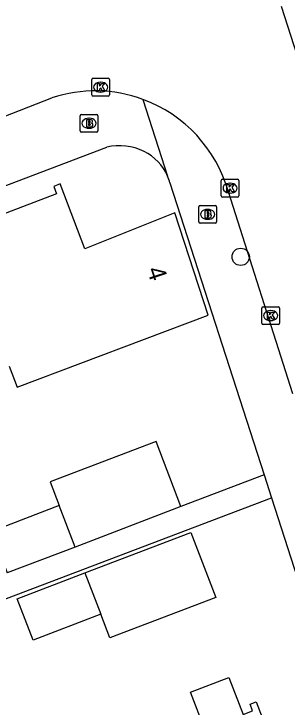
# Model space of a CAD drawing. Extents: x 159265 to 160143, y 383413 to 384319.
# Drawn here: x 159412.47 to 159427.89, y 383870.92 to 383910.01 of the extents above; entities that cross this region are included whole.
import ezdxf

# ---------------------------------------------------------------- set-up
doc = ezdxf.new("R2010")
doc.units = 0
for name, color, linetype in [('IMGEO_Boom', 7, 'Continuous'), ('IMGEO_Brandkraan', 7, 'Continuous'), ('IMGEO_Kolk', 7, 'Continuous'), ('IMGEO_Pand', 7, 'Continuous'), ('IMGEO_Pand_nummerreeks', 7, 'Continuous'), ('IMGEO_Rijbaan_lokaal_open', 7, 'Continuous'), ('IMGEO_Voetpad_open', 7, 'Continuous')]:
    doc.layers.add(name, color=color, linetype=linetype)

msp = doc.modelspace()

# ---------------------------------------------------------------- linework, layer by layer
at = {"layer": 'IMGEO_Boom'}
msp.add_circle((159425.27, 383896.311), 0.489, dxfattribs=at)
at = {"layer": 'IMGEO_Brandkraan'}
for p, q in [((159416.211, 383903.419), (159416.211, 383904.271)), ((159416.286, 383904.345), (159417.138, 383904.345)), ((159416.699, 383904.125), (159416.724, 383904.125)), ((159417.212, 383904.271), (159417.212, 383903.419)), ((159417.138, 383903.345), (159416.286, 383903.345)), ((159416.722, 383903.565), (159416.697, 383903.565)), ((159422.903, 383898.28), (159422.903, 383899.132)), ((159422.978, 383899.206), (159423.83, 383899.206)), ((159423.904, 383899.132), (159423.904, 383898.28)), ((159423.391, 383898.986), (159423.416, 383898.986)), ((159423.414, 383898.426), (159423.389, 383898.426)), ((159423.83, 383898.206), (159422.978, 383898.206))]:
    msp.add_line(p, q, dxfattribs=at)
for points in [[(159416.211, 383903.419), (159416.211, 383904.271)], [(159416.286, 383904.345), (159417.138, 383904.345)], [(159417.212, 383904.271), (159417.212, 383903.419)], [(159416.559, 383904.045), (159416.559, 383903.645), (159416.772, 383903.645)], [(159416.79, 383904.045), (159416.559, 383904.045)], [(159416.738, 383903.964), (159416.684, 383903.964), (159416.684, 383903.888)], [(159416.684, 383903.888), (159416.737, 383903.888)], [(159416.746, 383903.812), (159416.684, 383903.812), (159416.684, 383903.731)], [(159416.684, 383903.731), (159416.746, 383903.731)], [(159417.138, 383903.345), (159416.286, 383903.345)], [(159422.903, 383898.28), (159422.903, 383899.132)], [(159422.978, 383899.206), (159423.83, 383899.206)], [(159423.904, 383899.132), (159423.904, 383898.28)], [(159423.251, 383898.906), (159423.251, 383898.506), (159423.464, 383898.506)], [(159423.482, 383898.906), (159423.251, 383898.906)], [(159423.43, 383898.825), (159423.376, 383898.825), (159423.376, 383898.749)], [(159423.376, 383898.749), (159423.429, 383898.749)], [(159423.438, 383898.673), (159423.376, 383898.673), (159423.376, 383898.592)], [(159423.376, 383898.592), (159423.438, 383898.592)], [(159423.83, 383898.206), (159422.978, 383898.206)]]:
    msp.add_lwpolyline(points, dxfattribs=at)
for centre, radius, start, end in [((159416.288, 383904.269), 0.0765, 91.552, 178.448), ((159416.288, 383904.269), 0.0765, 91.552, 178.448), ((159417.136, 383904.269), 0.0765, 1.552, 88.448), ((159417.136, 383904.269), 0.0765, 1.552, 88.448), ((159416.739, 383903.926), 0.0379, 267.8285, 90.9355), ((159416.747, 383903.771), 0.0404, 269.8759, 90.5077), ((159416.794, 383903.9), 0.145, 59.4692, 91.5367), ((159416.819, 383903.947), 0.0922, 285.5137, 58.1501), ((159416.824, 383903.755), 0.105, 301.3115, 78.989), ((159416.288, 383903.421), 0.0765, 181.552, 268.448), ((159416.288, 383903.421), 0.0765, 181.552, 268.448), ((159416.778, 383903.896), 0.251, 268.6676, 293.5347), ((159417.136, 383903.421), 0.0765, 271.552, 358.448), ((159417.136, 383903.421), 0.0765, 271.552, 358.448), ((159422.98, 383899.13), 0.0765, 91.552, 178.448), ((159422.98, 383899.13), 0.0765, 91.552, 178.448), ((159423.828, 383899.13), 0.0765, 1.552, 88.448), ((159423.828, 383899.13), 0.0765, 1.552, 88.448), ((159423.431, 383898.787), 0.0379, 267.8285, 90.9355), ((159423.439, 383898.632), 0.0404, 269.8759, 90.5077), ((159423.486, 383898.761), 0.145, 59.4692, 91.5367), ((159423.511, 383898.808), 0.0922, 285.5137, 58.1501), ((159423.516, 383898.616), 0.105, 301.3115, 78.989), ((159422.98, 383898.282), 0.0765, 181.552, 268.448), ((159422.98, 383898.282), 0.0765, 181.552, 268.448), ((159423.47, 383898.757), 0.251, 268.6676, 293.5347), ((159423.828, 383898.282), 0.0765, 271.552, 358.448), ((159423.828, 383898.282), 0.0765, 271.552, 358.448)]:
    msp.add_arc(centre, radius, start, end, dxfattribs=at)
for centre, major_axis, ratio, start_param, end_param in [((159416.698, 383903.845), (-0.387, 0.002), 0.722429, 4.712389, 7.853982), ((159416.723, 383903.845), (-0.39, 0.002), 0.717154, 1.570796, 4.712389), ((159423.39, 383898.706), (-0.387, 0.002), 0.722429, 4.712389, 7.853982), ((159423.415, 383898.706), (-0.39, 0.002), 0.717154, 1.570796, 4.712389)]:
    msp.add_ellipse(centre, major_axis=major_axis, ratio=ratio, start_param=start_param, end_param=end_param, dxfattribs=at)
at = {"layer": 'IMGEO_Kolk'}
for p, q in [((159416.866, 383905.453), (159416.866, 383906.305)), ((159416.941, 383906.379), (159417.793, 383906.379)), ((159417.354, 383906.159), (159417.379, 383906.159)), ((159417.867, 383906.305), (159417.867, 383905.453)), ((159417.793, 383905.379), (159416.941, 383905.379)), ((159417.377, 383905.599), (159417.352, 383905.599)), ((159424.173, 383899.758), (159424.173, 383900.61)), ((159424.248, 383900.684), (159425.1, 383900.684)), ((159425.174, 383900.61), (159425.174, 383899.758)), ((159424.661, 383900.464), (159424.686, 383900.464)), ((159424.684, 383899.904), (159424.659, 383899.904)), ((159425.1, 383899.684), (159424.248, 383899.684)), ((159426.462, 383892.571), (159426.462, 383893.423)), ((159426.537, 383893.497), (159427.389, 383893.497)), ((159426.95, 383893.277), (159426.975, 383893.277)), ((159427.463, 383893.423), (159427.463, 383892.571)), ((159427.389, 383892.497), (159426.537, 383892.497)), ((159426.973, 383892.717), (159426.948, 383892.717))]:
    msp.add_line(p, q, dxfattribs=at)
for points in [[(159416.866, 383905.453), (159416.866, 383906.305)], [(159416.941, 383906.379), (159417.793, 383906.379)], [(159417.187, 383906.079), (159417.31, 383906.079), (159417.31, 383905.928), (159417.44, 383906.079), (159417.604, 383906.079), (159417.458, 383905.928), (159417.611, 383905.679), (159417.459, 383905.679), (159417.374, 383905.843), (159417.31, 383905.776), (159417.31, 383905.679), (159417.187, 383905.679), (159417.187, 383906.079)], [(159417.867, 383906.305), (159417.867, 383905.453)], [(159417.793, 383905.379), (159416.941, 383905.379)], [(159424.173, 383899.758), (159424.173, 383900.61)], [(159424.248, 383900.684), (159425.1, 383900.684)], [(159425.174, 383900.61), (159425.174, 383899.758)], [(159424.494, 383900.384), (159424.617, 383900.384), (159424.617, 383900.233), (159424.747, 383900.384), (159424.911, 383900.384), (159424.765, 383900.233), (159424.918, 383899.984), (159424.766, 383899.984), (159424.681, 383900.148), (159424.617, 383900.081), (159424.617, 383899.984), (159424.494, 383899.984), (159424.494, 383900.384)], [(159425.1, 383899.684), (159424.248, 383899.684)], [(159426.462, 383892.571), (159426.462, 383893.423)], [(159426.537, 383893.497), (159427.389, 383893.497)], [(159426.783, 383893.197), (159426.906, 383893.197), (159426.906, 383893.046), (159427.036, 383893.197), (159427.2, 383893.197), (159427.054, 383893.046), (159427.207, 383892.797), (159427.055, 383892.797), (159426.97, 383892.961), (159426.906, 383892.894), (159426.906, 383892.797), (159426.783, 383892.797), (159426.783, 383893.197)], [(159427.463, 383893.423), (159427.463, 383892.571)], [(159427.389, 383892.497), (159426.537, 383892.497)]]:
    msp.add_lwpolyline(points, dxfattribs=at)
for centre, start, end in [((159416.943, 383906.303), 91.552, 178.448), ((159416.943, 383906.303), 91.552, 178.448), ((159417.791, 383906.303), 1.552, 88.448), ((159417.791, 383906.303), 1.552, 88.448), ((159416.943, 383905.455), 181.552, 268.448), ((159416.943, 383905.455), 181.552, 268.448), ((159417.791, 383905.455), 271.552, 358.448), ((159417.791, 383905.455), 271.552, 358.448), ((159424.25, 383900.608), 91.552, 178.448), ((159424.25, 383900.608), 91.552, 178.448), ((159425.098, 383900.608), 1.552, 88.448), ((159425.098, 383900.608), 1.552, 88.448), ((159424.25, 383899.76), 181.552, 268.448), ((159424.25, 383899.76), 181.552, 268.448), ((159425.098, 383899.76), 271.552, 358.448), ((159425.098, 383899.76), 271.552, 358.448), ((159426.539, 383893.421), 91.552, 178.448), ((159426.539, 383893.421), 91.552, 178.448), ((159427.387, 383893.421), 1.552, 88.448), ((159427.387, 383893.421), 1.552, 88.448), ((159426.539, 383892.573), 181.552, 268.448), ((159426.539, 383892.573), 181.552, 268.448), ((159427.387, 383892.573), 271.552, 358.448), ((159427.387, 383892.573), 271.552, 358.448)]:
    msp.add_arc(centre, 0.0765, start, end, dxfattribs=at)
for centre, major_axis, ratio, start_param, end_param in [((159417.353, 383905.879), (-0.387, 0.002), 0.722429, 4.712389, 7.853982), ((159417.378, 383905.879), (-0.39, 0.002), 0.717154, 1.570796, 4.712389), ((159424.66, 383900.184), (-0.387, 0.002), 0.722429, 4.712389, 7.853982), ((159424.685, 383900.184), (-0.39, 0.002), 0.717154, 1.570796, 4.712389), ((159426.949, 383892.997), (-0.387, 0.002), 0.722429, 4.712389, 7.853982), ((159426.974, 383892.997), (-0.39, 0.002), 0.717154, 1.570796, 4.712389)]:
    msp.add_ellipse(centre, major_axis=major_axis, ratio=ratio, start_param=start_param, end_param=end_param, dxfattribs=at)
at = {"layer": 'IMGEO_Pand'}
for points in [[(159412.203, 383890.152), (159412.653, 383888.968), (159423.436, 383893.014), (159421.549, 383898.8), (159416.481, 383896.757), (159415.085, 383900.425), (159414.714, 383900.284), (159414.875, 383899.86), (159409.494, 383897.813), (159409.336, 383898.225), (159409.161, 383898.158)], [(159421.901, 383882.229), (159420.498, 383885.901), (159414.52, 383883.616), (159415.03, 383882.281)], [(159415.03, 383882.281), (159411.201, 383880.818), (159412.093, 383878.481)], [(159415.922, 383879.944), (159415.03, 383882.281)], [(159421.901, 383882.229), (159415.922, 383879.944)], [(159416.482, 383878.486), (159422.463, 383880.77), (159423.863, 383877.106), (159417.885, 383874.822), (159417.377, 383876.152)], [(159415.922, 383879.944), (159412.093, 383878.481)], [(159417.377, 383876.152), (159413.548, 383874.689), (159412.655, 383877.024), (159416.482, 383878.486)], [(159416.482, 383878.486), (159417.377, 383876.152)], [(159420.353, 383868.553), (159421.277, 383868.908), (159423.238, 383869.661), (159422.439, 383871.755), (159424.606, 383872.587), (159425.406, 383870.494), (159425.944, 383870.701), (159425.797, 383871.087), (159426.149, 383871.221), (159429.341, 383862.867), (159428.935, 383862.712), (159428.766, 383863.153), (159423.405, 383861.104), (159423.581, 383860.644), (159423.398, 383860.574)]]:
    msp.add_lwpolyline(points, dxfattribs=at)
at = {"layer": 'IMGEO_Rijbaan_lokaal_open'}
for points in [[(159427.547, 383910.439), (159429.872, 383903.264)], [(159411.474, 383904.062), (159414.605, 383905.276)], [(159428.205, 383888.576), (159424.574, 383899.985)]]:
    msp.add_lwpolyline(points, dxfattribs=at)
for centre, radius, start, end in [((159417.052, 383897.855), 7.814, 69.7891, 108.2519), ((159417.048, 383897.846), 7.824, 15.8637, 69.7834)]:
    msp.add_arc(centre, radius, start, end, dxfattribs=at)
at = {"layer": 'IMGEO_Voetpad_open'}
for points in [[(159419.752, 383905.188), (159421.144, 383900.855)], [(159363.447, 383881.885), (159417.717, 383902.495)], [(159421.273, 383900.478), (159426.589, 383884.021)], [(159426.589, 383884.021), (159421.901, 383882.229)], [(159426.589, 383884.021), (159427.008, 383882.725)], [(159397.222, 383871.414), (159427.008, 383882.725)], [(159427.008, 383882.725), (159433.414, 383862.892)]]:
    msp.add_lwpolyline(points, dxfattribs=at)
for centre, radius, start, end in [((159418.438, 383899.459), 3.121, 63.8035, 103.3663), ((159418.594, 383899.773), 2.77, 22.9925, 63.8206), ((159418.514, 383899.744), 2.855, 14.8885, 22.8908)]:
    msp.add_arc(centre, radius, start, end, dxfattribs=at)

# ---------------------------------------------------------------- texts
at = {"layer": 'IMGEO_Pand_nummerreeks'}
msp.add_text('4', height=1, rotation=288.0651, dxfattribs=at).set_placement((159419.967, 383895.587))

doc.saveas('drawing.dxf')
